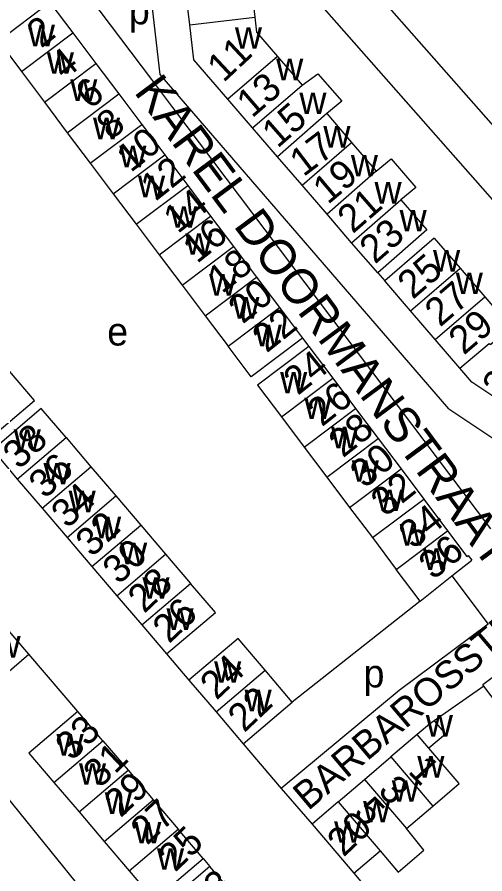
# Model space of a CAD drawing. Extents: x 159902 to 161769, y 383692 to 384875.
# Drawn here: x 160538.1 to 160604.7, y 384581.7 to 384703.9 of the extents above; entities that cross this region are included whole.
import ezdxf

# ---------------------------------------------------------------- set-up
doc = ezdxf.new("R2010")
doc.units = 0
for name, color, linetype in [('BLT_Basislijn', 7, 'Continuous'), ('BLT_Bebouwing', 7, 'Continuous'), ('BLT_Centroide', 7, 'Continuous'), ('BLT_Huisnummer', 7, 'Continuous'), ('BLT_Huisnummer_ tussenligend', 7, 'Continuous'), ('BLT_Onderverdeling_panden', 7, 'Continuous'), ('BLT_Straatnaam', 7, 'Continuous'), ('BLT_Straatnaam_verkleind', 7, 'Continuous'), ('BLT_Vlakafsluiter', 7, 'Continuous')]:
    doc.layers.add(name, color=color, linetype=linetype)

msp = doc.modelspace()

# ---------------------------------------------------------------- linework, layer by layer
at = {"layer": 'BLT_Basislijn'}
for p, q in [((160557.28, 384695.02), (160544.9, 384711.44)), ((160558.48, 384695.73), (160557.22, 384706.46)), ((160599.61, 384648.02), (160558.48, 384695.73)), ((160605.62, 384630.91), (160560.29, 384691.03)), ((160589.47, 384667.45), (160590.47, 384666.31)), ((160578.76, 384658.13), (160579.67, 384656.94)), ((160599.61, 384648.02), (160615.21, 384637.67)), ((160600.04, 384624.2), (160605.23, 384617.31)), ((160595.52, 384620.6), (160577.28, 384606.21)), ((160546.73, 384604.86), (160539.74, 384613.04)), ((160559.35, 384613.09), (160562.57, 384609.35)), ((160604.61, 384608.5), (160597.52, 384603.55)), ((160570.3, 384600.27), (160575.73, 384593.91)), ((160532.28, 384597.99), (160538.46, 384590.37)), ((160575.73, 384593.91), (160580.11, 384588.79)), ((160538.46, 384590.37), (160546.29, 384580.69)), ((160564.58, 384583.92), (160565.56, 384582.77)), ((160586.07, 384581.8), (160592.95, 384573.71))]:
    msp.add_line(p, q, dxfattribs=at)
for points in [[(160587.19, 384709.71), (160624.71, 384667.09), (160653.29, 384646.75), (160649.38, 384640.95)], [(160605.23, 384617.31), (160592.52, 384607.87), (160575.73, 384593.91)]]:
    msp.add_lwpolyline(points, dxfattribs=at)
at = {"layer": 'BLT_Bebouwing'}
for p, q in [((160571.35, 384709.26), (160571.97, 384703.91)), ((160562.68, 384702.82), (160562.06, 384708.15)), ((160542.73, 384706.01), (160546.01, 384701.66)), ((160546.01, 384701.66), (160549.28, 384697.3)), ((160549.28, 384697.3), (160552.56, 384692.95)), ((160575.17, 384698.32), (160578.69, 384694.23)), ((160538.68, 384696.14), (160541.96, 384691.79)), ((160552.56, 384692.95), (160555.83, 384688.6)), ((160541.96, 384691.79), (160545.23, 384687.43)), ((160571.63, 384688.13), (160568.1, 384692.22)), ((160582.2, 384690.15), (160585.73, 384686.04)), ((160555.83, 384688.6), (160559.11, 384684.25)), ((160575.19, 384684.01), (160571.63, 384688.13)), ((160545.23, 384687.43), (160548.51, 384683.08)), ((160585.73, 384686.04), (160589.27, 384681.93)), ((160559.11, 384684.25), (160562.39, 384679.89)), ((160578.69, 384679.94), (160575.19, 384684.01)), ((160548.51, 384683.08), (160551.78, 384678.73)), ((160562.39, 384679.89), (160565.66, 384675.54)), ((160582.25, 384675.82), (160578.69, 384679.94)), ((160551.78, 384678.73), (160555.06, 384674.38)), ((160565.66, 384675.54), (160568.93, 384671.19)), ((160585.76, 384671.74), (160582.25, 384675.82)), ((160555.06, 384674.38), (160558.34, 384670.03)), ((160597.54, 384672.39), (160590.47, 384666.31)), ((160597.54, 384672.39), (160601.21, 384668.12)), ((160568.93, 384671.19), (160572.21, 384666.84)), ((160558.34, 384670.03), (160561.61, 384665.68)), ((160601.21, 384668.12), (160604.73, 384664.03)), ((160572.21, 384666.84), (160575.49, 384662.49)), ((160561.61, 384665.68), (160564.89, 384661.33)), ((160594.15, 384662.02), (160590.47, 384666.31)), ((160590.47, 384666.31), (160590.47, 384666.31)), ((160575.49, 384662.49), (160578.76, 384658.13)), ((160597.65, 384657.95), (160594.15, 384662.02)), ((160564.89, 384661.33), (160568.16, 384656.98)), ((160579.67, 384656.94), (160583.07, 384652.42)), ((160601.2, 384653.82), (160597.65, 384657.95)), ((160583.07, 384652.42), (160586.32, 384648.1)), ((160586.32, 384648.1), (160589.56, 384643.79)), ((160575.76, 384646.89), (160578.99, 384642.59)), ((160545.06, 384643.95), (160548.6, 384639.79)), ((160589.56, 384643.79), (160592.8, 384639.48)), ((160578.99, 384642.59), (160582.23, 384638.29)), ((160534.56, 384642.18), (160538.1, 384638.02)), ((160548.6, 384639.79), (160552.15, 384635.63)), ((160592.8, 384639.48), (160596.05, 384635.15)), ((160538.1, 384638.02), (160541.65, 384633.86)), ((160582.23, 384638.29), (160585.47, 384633.98)), ((160552.15, 384635.63), (160555.69, 384631.47)), ((160596.05, 384635.15), (160599.44, 384630.64)), ((160541.65, 384633.86), (160545.19, 384629.71)), ((160585.47, 384633.98), (160588.71, 384629.67)), ((160555.69, 384631.47), (160559.24, 384627.31)), ((160599.44, 384630.64), (160602.19, 384626.99)), ((160545.19, 384629.71), (160548.74, 384625.55)), ((160588.71, 384629.67), (160592.11, 384625.13)), ((160559.24, 384627.31), (160562.78, 384623.15)), ((160600.04, 384624.2), (160602.88, 384626.46)), ((160548.74, 384625.55), (160552.29, 384621.39)), ((160595.52, 384620.6), (160592.11, 384625.13)), ((160595.52, 384620.6), (160600.04, 384624.2)), ((160552.29, 384621.39), (160555.83, 384617.23)), ((160539.74, 384613.04), (160533.78, 384620.02)), ((160555.83, 384617.23), (160559.35, 384613.09)), ((160569.57, 384615.3), (160562.57, 384609.35)), ((160573.42, 384610.75), (160569.57, 384615.3)), ((160535.5, 384609.43), (160539.74, 384613.04)), ((160577.28, 384606.21), (160573.42, 384610.75)), ((160562.57, 384609.35), (160566.43, 384604.82)), ((160607.72, 384604.36), (160604.61, 384608.5)), ((160570.3, 384600.27), (160577.28, 384606.21)), ((160550.3, 384600.68), (160546.73, 384604.86)), ((160566.43, 384604.82), (160570.3, 384600.27)), ((160595.11, 384601.58), (160591.36, 384598.38)), ((160550.3, 384600.68), (160553.88, 384596.48)), ((160601.07, 384594.58), (160596.74, 384599.66)), ((160587.61, 384595.18), (160591.36, 384598.38)), ((160553.88, 384596.48), (160557.46, 384592.29)), ((160543.32, 384594.73), (160546.9, 384590.54)), ((160583.86, 384591.98), (160587.61, 384595.18)), ((160597.32, 384591.39), (160601.07, 384594.58)), ((160557.46, 384592.29), (160561.04, 384588.1)), ((160583.86, 384591.98), (160580.11, 384588.79)), ((160593.57, 384588.19), (160597.32, 384591.39)), ((160546.9, 384590.54), (160550.48, 384586.35)), ((160580.11, 384588.79), (160586.07, 384581.8)), ((160550.48, 384586.35), (160554.06, 384582.15)), ((160586.07, 384581.8), (160589.82, 384584.99)), ((160565.56, 384582.77), (160558.58, 384576.84)), ((160569.08, 384578.64), (160565.56, 384582.77))]:
    msp.add_line(p, q, dxfattribs=at)
for points in [[(160542.73, 384706.01), (160535.42, 384700.49), (160538.68, 384696.14)], [(160571.97, 384703.91), (160572.22, 384701.76), (160575.17, 384698.32)], [(160563.27, 384697.83), (160562.68, 384702.82)], [(160568.1, 384692.22), (160563.27, 384697.83)], [(160578.69, 384694.23), (160580.96, 384695.83), (160584.34, 384691.92), (160582.2, 384690.15)], [(160589.27, 384681.93), (160591.4, 384683.68), (160594.93, 384679.6), (160592.79, 384677.83)], [(160592.79, 384677.83), (160596.47, 384673.56)], [(160596.47, 384673.56), (160589.47, 384667.45)], [(160589.47, 384667.45), (160585.76, 384671.74)], [(160604.73, 384664.03), (160608.45, 384659.71), (160605.61, 384657.21)], [(160578.76, 384658.13), (160571.44, 384652.62), (160568.16, 384656.98)], [(160579.67, 384656.94), (160572.35, 384651.43), (160575.76, 384646.89)], [(160533.57, 384643.32), (160540.53, 384649.25), (160536.99, 384653.42)], [(160609.32, 384647.57), (160602.91, 384651.83), (160601.2, 384653.82)], [(160545.06, 384643.95), (160541.51, 384648.11), (160534.56, 384642.18)], [(160602.19, 384626.99), (160602.37, 384627.14), (160602.88, 384626.46)], [(160559.35, 384613.09), (160566.33, 384618.99), (160562.78, 384623.15)], [(160604.61, 384608.5), (160604.45, 384608.71), (160611.79, 384614.23)], [(160546.73, 384604.86), (160539.75, 384598.93), (160543.32, 384594.73)], [(160597.52, 384603.55), (160596.84, 384603.04), (160595.11, 384601.58)], [(160597.52, 384603.55), (160599.15, 384601.65), (160596.74, 384599.66)], [(160564.58, 384583.92), (160561.04, 384588.1)], [(160589.82, 384584.99), (160592.41, 384581.96), (160596.06, 384585.07), (160593.57, 384588.19)], [(160554.06, 384582.15), (160557.62, 384577.95), (160564.58, 384583.92)]]:
    msp.add_lwpolyline(points, dxfattribs=at)
at = {"layer": 'BLT_Onderverdeling_panden'}
for p, q in [((160562.68, 384702.82), (160571.97, 384703.91)), ((160538.68, 384696.14), (160546.01, 384701.66)), ((160541.96, 384691.79), (160549.28, 384697.3)), ((160575.17, 384698.32), (160568.1, 384692.22)), ((160571.63, 384688.13), (160578.69, 384694.23)), ((160545.23, 384687.43), (160552.56, 384692.95)), ((160582.2, 384690.15), (160575.19, 384684.01)), ((160548.51, 384683.08), (160555.83, 384688.6)), ((160578.69, 384679.94), (160585.73, 384686.04)), ((160551.78, 384678.73), (160559.11, 384684.25)), ((160589.27, 384681.93), (160582.25, 384675.82)), ((160555.06, 384674.38), (160562.39, 384679.89)), ((160585.76, 384671.74), (160592.79, 384677.83)), ((160558.34, 384670.03), (160565.66, 384675.54)), ((160561.61, 384665.68), (160568.93, 384671.19)), ((160594.15, 384662.02), (160601.21, 384668.12)), ((160564.89, 384661.33), (160572.21, 384666.84)), ((160597.65, 384657.95), (160604.73, 384664.03)), ((160568.16, 384656.98), (160575.49, 384662.49)), ((160575.76, 384646.89), (160583.07, 384652.42)), ((160578.99, 384642.59), (160586.32, 384648.1)), ((160538.1, 384638.02), (160545.06, 384643.95)), ((160582.23, 384638.29), (160589.56, 384643.79)), ((160541.65, 384633.86), (160548.6, 384639.79)), ((160585.47, 384633.98), (160592.8, 384639.48)), ((160545.19, 384629.71), (160552.15, 384635.63)), ((160588.71, 384629.67), (160596.05, 384635.15)), ((160548.74, 384625.55), (160555.69, 384631.47)), ((160592.11, 384625.13), (160599.44, 384630.64)), ((160552.29, 384621.39), (160559.24, 384627.31)), ((160555.83, 384617.23), (160562.78, 384623.15)), ((160566.43, 384604.82), (160573.42, 384610.75)), ((160596.74, 384599.66), (160595.11, 384601.58)), ((160543.32, 384594.73), (160550.3, 384600.68)), ((160591.36, 384598.38), (160597.32, 384591.39)), ((160546.9, 384590.54), (160553.88, 384596.48)), ((160587.61, 384595.18), (160593.57, 384588.19)), ((160550.48, 384586.35), (160557.46, 384592.29)), ((160583.86, 384591.98), (160589.82, 384584.99)), ((160554.06, 384582.15), (160561.04, 384588.1))]:
    msp.add_line(p, q, dxfattribs=at)
for points in [[(160649.38, 384640.95), (160619.99, 384661.85), (160580.47, 384706.74)], [(160601.2, 384653.82), (160605.35, 384657.38), (160605.61, 384657.21)]]:
    msp.add_lwpolyline(points, dxfattribs=at)
at = {"layer": 'BLT_Vlakafsluiter'}
msp.add_line((160560.29, 384691.03), (160557.28, 384695.02), dxfattribs=at)

# ---------------------------------------------------------------- texts
at = {"layer": 'BLT_Centroide'}
for s, p in [('p', (160554.01, 384702.89)), ('w', (160539.6, 384699.75)), ('w', (160569.12, 384699.41)), ('w', (160542.31, 384695.84)), ('w', (160575, 384694.91)), ('w', (160545.64, 384691.97)), ('w', (160578.31, 384690.08)), ('w', (160548.89, 384686.5)), ('w', (160581.73, 384685.31)), ('w', (160552.64, 384682.49)), ('w', (160585.65, 384681.19)), ('w', (160555.3, 384678.21)), ('w', (160589.02, 384677.32)), ('w', (160559.91, 384673.87)), ('w', (160592.59, 384673.34)), ('w', (160562.05, 384670.01)), ('w', (160597.36, 384667.61)), ('w', (160565.45, 384664.18)), ('w', (160600.6, 384664.41)), ('w', (160568.75, 384660.92)), ('e', (160550.92, 384657.07)), ('w', (160571.94, 384656.97)), ('w', (160575.56, 384650.24)), ('w', (160579.01, 384646.58)), ('w', (160537.59, 384642.06)), ('w', (160582.82, 384642.42)), ('w', (160541.83, 384637.25)), ('w', (160585.78, 384637.64)), ('w', (160545.41, 384633.3)), ('w', (160589.25, 384633.45)), ('w', (160549.04, 384629.59)), ('w', (160592.61, 384628.54)), ('w', (160552.75, 384625.88)), ('w', (160595.9, 384625.07)), ('w', (160555.93, 384620.95)), ('w', (160559.36, 384616.51)), ('w', (160534.71, 384612.57)), ('w', (160566.15, 384608.96)), ('p', (160587.46, 384608.3)), ('w', (160570.49, 384604.9)), ('w', (160596.33, 384601.3)), ('w', (160543.69, 384598.58)), ('w', (160595.12, 384595.45)), ('w', (160546.89, 384594.42)), ('w', (160591.48, 384591.99)), ('w', (160550.57, 384590.25)), ('w', (160587.39, 384589.05)), ('w', (160554.77, 384586.05)), ('w', (160583.26, 384586.15)), ('w', (160558.01, 384582.29))]:
    msp.add_text(s, height=4, dxfattribs=at).set_placement(p)
at = {"layer": 'BLT_Huisnummer'}
for s, rotation, p in [('2', 38.5028, (160541.5, 384699.4)), ('11', 43.0831, (160567.49, 384694.48)), ('6', 38.5028, (160548.44, 384690.65)), ('15', 41.2231, (160575.19, 384685.11)), ('10', 38.5028, (160554.27, 384681.65)), ('19', 40.0208, (160582.37, 384677.09)), ('14', 38.5028, (160560.97, 384672.93)), ('23', 41.1029, (160589.08, 384668.59)), ('18', 38.5028, (160567.28, 384664.37)), ('25', 40.8489, (160594.48, 384663.55)), ('22', 38.5028, (160573.64, 384655.93)), ('29', 40.6674, (160601.75, 384655.61)), ('31', 55.8401, (160607.4, 384649.35)), ('26', 38.5028, (160581.52, 384645.39)), ('38', 43.5028, (160538.38, 384639.27)), ('30', 38.5028, (160587.59, 384636.59)), ('34', 43.5028, (160545.27, 384630.85)), ('34', 38.5028, (160594.53, 384627.91)), ('36', 38.5028, (160597.37, 384623.54)), ('30', 43.5028, (160552.6, 384622.86)), ('26', 43.5028, (160559.73, 384614.45)), ('24', 43.5028, (160566.5, 384606.38)), ('22', 43.5028, (160570.45, 384601.76)), ('33', 43.5028, (160545.87, 384597.71)), ('1', 313.5028, (160593.67, 384596.24)), ('29', 43.5028, (160552.83, 384589.61)), ('3', 313.5028, (160589.36, 384593.43)), ('5', 313.5028, (160585.89, 384590.37)), ('20', 43.5028, (160584.61, 384584.01)), ('25', 43.5028, (160560.58, 384581.85))]:
    msp.add_text(s, height=4, rotation=rotation, dxfattribs=at).set_placement(p)
at = {"layer": 'BLT_Huisnummer_ tussenligend'}
for s, rotation, p in [('4', 38.5028, (160544.81, 384694.88)), ('13', 40.8112, (160571.55, 384689.42)), ('8', 38.5028, (160551.43, 384686.29)), ('17', 37.2, (160578.89, 384681.05)), ('12', 38.5028, (160557.72, 384677.5)), ('21', 41.0198, (160585.92, 384672.93)), ('16', 38.5028, (160563.71, 384668.67)), ('20', 38.5028, (160570.22, 384660.05)), ('27', 40.6674, (160598.36, 384659.61)), ('24', 38.5028, (160578.08, 384649.87)), ('28', 38.5028, (160584.52, 384640.96)), ('36', 43.5028, (160542.07, 384635.08)), ('32', 38.5028, (160590.55, 384632.54)), ('32', 43.5028, (160548.75, 384626.76)), ('28', 43.5028, (160556.2, 384618.76)), ('31', 43.5028, (160549.85, 384593.81)), ('27', 43.5028, (160556.59, 384585.7)), ('23', 43.5028, (160564.85, 384575.68))]:
    msp.add_text(s, height=4, rotation=rotation, dxfattribs=at).set_placement(p)
at = {"layer": 'BLT_Straatnaam'}
msp.add_text('KAREL DOORMANSTRAAT', height=5, rotation=306.6244, dxfattribs=at).set_placement((160554.63, 384693.24))
at = {"layer": 'BLT_Straatnaam_verkleind'}
msp.add_text('BARBAROSSTRAAT', height=4, rotation=40.1608, dxfattribs=at).set_placement((160579.56, 384590.63))

doc.saveas('drawing.dxf')
